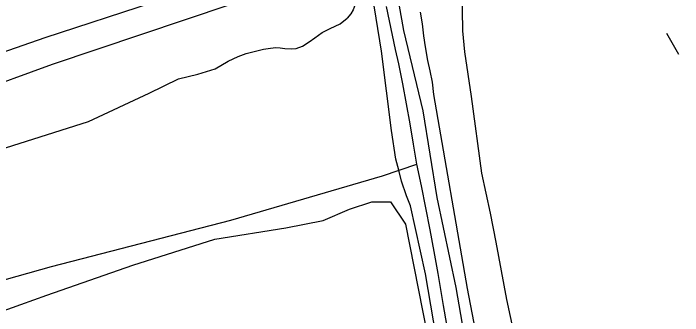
# Model space of a CAD drawing. Extents: x 3694830 to 3732949, y 415201 to 440970.
# Drawn here: x 3706120 to 3706904, y 431281 to 431636 of the extents above; entities that cross this region are included whole.
import ezdxf

# ---------------------------------------------------------------- set-up
doc = ezdxf.new("R2010")
doc.units = 0
for name, color, linetype in [('V-DTCH-CNTR', 7, 'Continuous'), ('V-LEVE-TOET', 7, 'Continuous'), ('V-SITE-VEGE', 7, 'Continuous'), ('V-TOPO-SHOR', 7, 'Continuous'), ('V-UTIL-LINE', 7, 'Continuous')]:
    doc.layers.add(name, color=color, linetype=linetype)

msp = doc.modelspace()

# ---------------------------------------------------------------- linework, layer by layer
at = {"layer": 'V-DTCH-CNTR'}
for points in [[(3706630.25, 431255.48), (3706623.84, 431293.09), (3706617.64, 431330.74), (3706612.97, 431356.46), (3706608.12, 431382.15), (3706603.09, 431407.8), (3706597.88, 431433.41), (3706592.49, 431458.99), (3706588.76, 431482.61), (3706584.78, 431506.2), (3706580.57, 431529.74), (3706576.12, 431553.24), (3706571.42, 431576.7), (3706567.54, 431593.45), (3706563.85, 431610.25), (3706560.35, 431627.09), (3706557.04, 431643.97)], [(3704812.96, 430960.06), (3704886.72, 430997.34), (3704915.43, 431010.15), (3704943.92, 431021.17), (3704997.7, 431036.85), (3705182.28, 431080.04), (3705383.62, 431133.09), (3705592.12, 431184.53), (3705764.38, 431230.35), (3705951.18, 431278.89), (3706164.88, 431338.85), (3706374.78, 431393.27), (3706552.25, 431445.23), (3706592.49, 431458.99)]]:
    msp.add_lwpolyline(points, dxfattribs=at)
at = {"layer": 'V-LEVE-TOET'}
for points in [[(3706097.69, 432405.63), (3706166.57, 432330.33), (3706223.48, 432265.86), (3706302.68, 432179.33), (3706397.56, 432076.57), (3706487.46, 431973), (3706510.54, 431945.14), (3706525.79, 431923.53), (3706537.73, 431905.66), (3706551.71, 431879.08), (3706562.78, 431852.92), (3706567.22, 431823.48), (3706565.01, 431792), (3706561.92, 431747.26), (3706561.39, 431719.91), (3706564.97, 431684.67), (3706577.11, 431615.83), (3706599.5, 431521.67), (3706616.06, 431420.07), (3706637.99, 431314.3), (3706661.45, 431178.7)], [(3706627.49, 431183.4), (3706602.83, 431330.2), (3706584.94, 431410.26), (3706580.43, 431421.88), (3706574.7, 431438.89), (3706571.34, 431451.76), (3706568.08, 431465.03), (3706562.84, 431498.62), (3706551.22, 431591.5), (3706540.72, 431657.01), (3706533.06, 431708.43), (3706528.97, 431721.3), (3706524.44, 431726.29), (3706515.33, 431729.23), (3706483.39, 431721.9), (3706374.66, 431682.99), (3706283.76, 431648.57), (3706157.19, 431607.25), (3706018.99, 431558.94)]]:
    msp.add_lwpolyline(points, dxfattribs=at)
at = {"layer": 'V-SITE-VEGE'}
msp.add_lwpolyline([(3706264.71, 429975.09), (3706045.6, 431213.58), (3706049.98, 431244.22), (3706071.85, 431266.11), (3706098.1, 431283.61), (3706159.34, 431305.5), (3706259.95, 431340.52), (3706356.19, 431371.16), (3706439.3, 431384.29), (3706483.04, 431393.04), (3706513.66, 431406.18), (3706539.91, 431414.93), (3706561.78, 431414.93), (3706579.28, 431388.67), (3706780.5, 430364.39), (3706840.03, 429875.8)], dxfattribs=at)
at = {"layer": 'V-TOPO-SHOR'}
for points in [[(3706666.4, 431902.62), (3706659.37, 431898.85), (3706658.76, 431895.85), (3706658.71, 431886.03), (3706656.33, 431794.93), (3706651.03, 431732.65), (3706645.97, 431673.19), (3706645.43, 431639.96), (3706646.13, 431615.32), (3706648.23, 431590.88), (3706656.04, 431538.41), (3706668.07, 431448.25), (3706678.41, 431401.45), (3706685.08, 431367.38), (3706697.61, 431300.24), (3706710.17, 431240.32), (3706726.62, 431129.58), (3706748.76, 431013.14), (3706768.45, 430900.77), (3706805.9, 430683.68), (3706837.96, 430517.72), (3706853.01, 430430.15), (3706869.06, 430342.98), (3706903.65, 430143.44)], [(3705977.42, 431507.57), (3706166.09, 431576.24), (3706374.02, 431646.03), (3706487.92, 431683.86), (3706500.64, 431686.98), (3706506, 431687.55), (3706509.97, 431687.14), (3706512.35, 431685.94), (3706515.71, 431682.55), (3706516.69, 431680.76), (3706520.84, 431674.79), (3706525.39, 431670.8), (3706528.95, 431669.2), (3706531.13, 431667.8), (3706532.91, 431665.8), (3706532.9, 431663.22), (3706529.9, 431658.47), (3706523.71, 431651.35), (3706520.52, 431646.4), (3706518.11, 431640.06), (3706515.31, 431635.11), (3706510.92, 431630.36)], [(3706596.54, 431637.28), (3706598.69, 431623.41), (3706600.43, 431609.34), (3706602.39, 431596.48), (3706604.93, 431580.6), (3706607.89, 431568.34), (3706610.65, 431555.27), (3706612.2, 431540.8), (3706651.4, 431313.05), (3706684.62, 431139.97)], [(3705973.94, 431434.73), (3706208.29, 431508.97), (3706279.29, 431542.42), (3706313.71, 431558.95), (3706336.16, 431564.41), (3706356.63, 431570.87), (3706371.56, 431579.94), (3706383.49, 431585.25), (3706392.64, 431588.58), (3706413.1, 431593.66), (3706418.67, 431594.63), (3706427.21, 431595.78), (3706432.56, 431595.56), (3706438.12, 431594.55), (3706445.26, 431594.12), (3706451.42, 431594.49), (3706458.77, 431597.24), (3706466.34, 431602.36), (3706473.31, 431607.3), (3706481.87, 431613.22), (3706491.22, 431618.14), (3706502.76, 431623.45), (3706510.92, 431630.36)]]:
    msp.add_lwpolyline(points, dxfattribs=at)
at = {"layer": 'V-UTIL-LINE'}
msp.add_lwpolyline([(3706899.25, 431587.54), (3706885.27, 431612.23)], dxfattribs=at)

doc.saveas('drawing.dxf')
